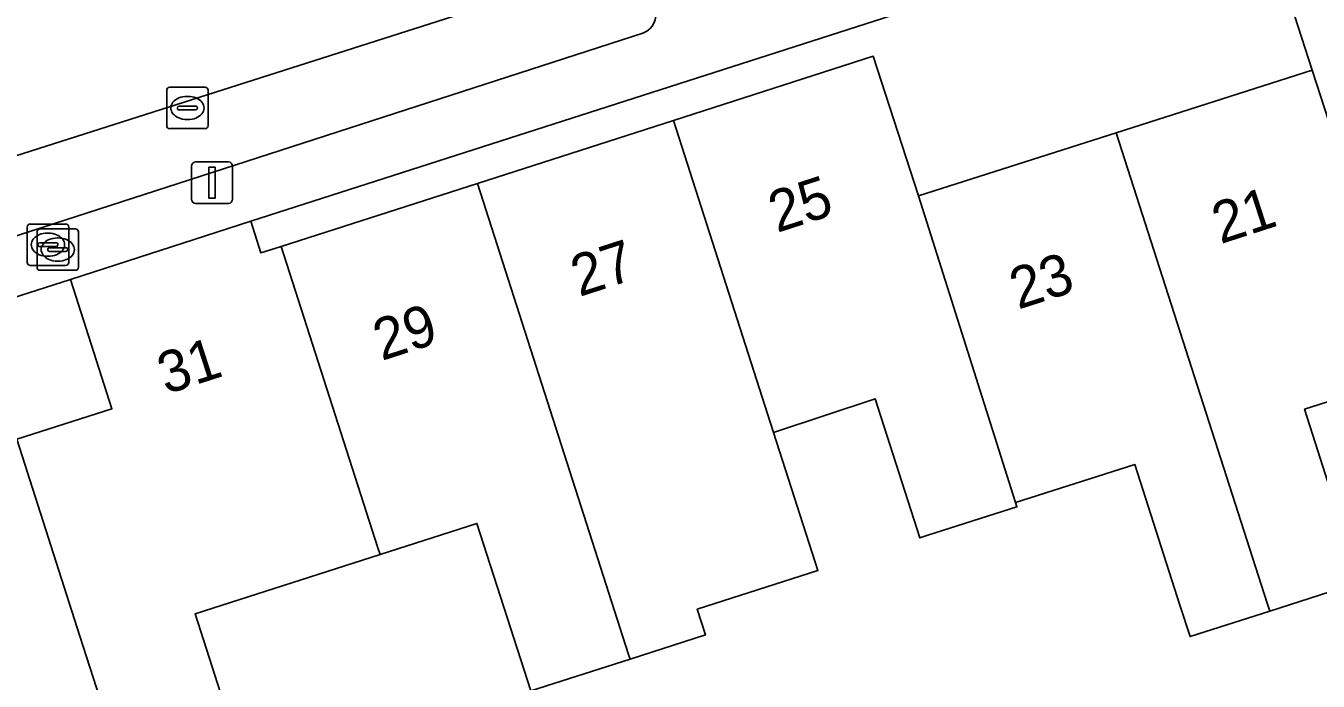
# Model space of a CAD drawing. Extents: x 159716 to 160783, y 383290 to 384031.
# Drawn here: x 160080.67 to 160111.85, y 383542.1 to 383557.92 of the extents above; entities that cross this region are included whole.
import ezdxf

# ---------------------------------------------------------------- set-up
doc = ezdxf.new("R2010")
doc.units = 0
for name, color, linetype in [('IMGEO_Brandkraan', 7, 'Continuous'), ('IMGEO_Erf', 7, 'Continuous'), ('IMGEO_Kolk', 7, 'Continuous'), ('IMGEO_Lichtmast', 7, 'Continuous'), ('IMGEO_Pand', 7, 'Continuous'), ('IMGEO_Pand_nummerreeks', 7, 'Continuous'), ('IMGEO_Parkeervlak_open', 7, 'Continuous'), ('IMGEO_Rijbaan_lokaal_open', 7, 'Continuous'), ('IMGEO_Voetpad_open', 7, 'Continuous')]:
    doc.layers.add(name, color=color, linetype=linetype)

msp = doc.modelspace()

# ---------------------------------------------------------------- linework, layer by layer
at = {"layer": 'IMGEO_Brandkraan'}
for p, q in [((160080.707, 383552.208), (160080.707, 383553.06)), ((160080.782, 383553.134), (160081.634, 383553.134)), ((160080.944, 383552.091), (160080.944, 383552.943)), ((160081.019, 383553.017), (160081.871, 383553.017)), ((160081.708, 383553.06), (160081.708, 383552.208)), ((160081.945, 383552.943), (160081.945, 383552.091)), ((160080.966, 383552.628), (160080.966, 383552.64)), ((160081.009, 383552.677), (160081.407, 383552.677)), ((160081.195, 383552.914), (160081.22, 383552.914)), ((160081.432, 383552.797), (160081.457, 383552.797)), ((160081.45, 383552.64), (160081.45, 383552.628)), ((160081.404, 383552.591), (160081.006, 383552.591)), ((160081.218, 383552.354), (160081.193, 383552.354)), ((160081.203, 383552.511), (160081.203, 383552.523)), ((160081.641, 383552.474), (160081.243, 383552.474)), ((160081.246, 383552.56), (160081.644, 383552.56)), ((160081.687, 383552.523), (160081.687, 383552.511)), ((160081.634, 383552.134), (160080.782, 383552.134)), ((160081.871, 383552.017), (160081.019, 383552.017)), ((160081.455, 383552.237), (160081.43, 383552.237))]:
    msp.add_line(p, q, dxfattribs=at)
for points in [[(160080.707, 383552.208), (160080.707, 383553.06)], [(160080.782, 383553.134), (160081.634, 383553.134)], [(160080.944, 383552.091), (160080.944, 383552.943)], [(160081.019, 383553.017), (160081.871, 383553.017)], [(160081.708, 383553.06), (160081.708, 383552.208)], [(160081.945, 383552.943), (160081.945, 383552.091)], [(160081.634, 383552.134), (160080.782, 383552.134)], [(160081.871, 383552.017), (160081.019, 383552.017)]]:
    msp.add_lwpolyline(points, dxfattribs=at)
for centre, radius, start, end in [((160080.784, 383553.058), 0.0765, 91.552, 178.448), ((160080.784, 383553.058), 0.0765, 91.552, 178.448), ((160081.021, 383552.941), 0.0765, 91.552, 178.448), ((160081.021, 383552.941), 0.0765, 91.552, 178.448), ((160081.632, 383553.058), 0.0765, 1.552, 88.448), ((160081.632, 383553.058), 0.0765, 1.552, 88.448), ((160081.869, 383552.941), 0.0765, 1.552, 88.448), ((160081.869, 383552.941), 0.0765, 1.552, 88.448), ((160081.006, 383552.637), 0.0403, 85.8775, 175.7526), ((160081.003, 383552.627), 0.0366, 178.938, 274.7102), ((160081.407, 383552.634), 0.043, 264.8664, 352.4533), ((160081.411, 383552.639), 0.0386, 1.7309, 96.639), ((160081.243, 383552.52), 0.0403, 85.8775, 175.7526), ((160081.24, 383552.51), 0.0366, 178.938, 274.7102), ((160081.644, 383552.517), 0.043, 264.8664, 352.4533), ((160081.648, 383552.522), 0.0386, 1.7309, 96.639), ((160080.784, 383552.21), 0.0765, 181.552, 268.448), ((160080.784, 383552.21), 0.0765, 181.552, 268.448), ((160081.021, 383552.093), 0.0765, 181.552, 268.448), ((160081.021, 383552.093), 0.0765, 181.552, 268.448), ((160081.632, 383552.21), 0.0765, 271.552, 358.448), ((160081.632, 383552.21), 0.0765, 271.552, 358.448), ((160081.869, 383552.093), 0.0765, 271.552, 358.448), ((160081.869, 383552.093), 0.0765, 271.552, 358.448)]:
    msp.add_arc(centre, radius, start, end, dxfattribs=at)
for centre, major_axis, ratio, start_param, end_param in [((160081.194, 383552.634), (-0.387, 0.002), 0.722429, 4.712389, 7.853982), ((160081.431, 383552.517), (-0.387, 0.002), 0.722429, 4.712389, 7.853982), ((160081.219, 383552.634), (-0.39, 0.002), 0.717154, 1.570796, 4.712389), ((160081.456, 383552.517), (-0.39, 0.002), 0.717154, 1.570796, 4.712389)]:
    msp.add_ellipse(centre, major_axis=major_axis, ratio=ratio, start_param=start_param, end_param=end_param, dxfattribs=at)
at = {"layer": 'IMGEO_Erf'}
msp.add_lwpolyline([(160115.654, 383561.863), (160120.551, 383563.435), (160125.451, 383565.008), (160130.35, 383566.58), (160135.246, 383568.152), (160140.145, 383569.725), (160145.043, 383571.297), (160149.944, 383572.87), (160154.945, 383574.476), (160154.7, 383575.238), (160086.102, 383553.199), (160086.347, 383552.437), (160086.838, 383552.595), (160091.569, 383554.115), (160096.298, 383555.635), (160101.12, 383557.185), (160102.208, 383553.816), (160106.978, 383555.339), (160111.704, 383556.846), (160110.611, 383560.244)], close=True, dxfattribs=at)
for points in [[(160083.735, 383537.719), (160081.981, 383543.18), (160080.454, 383547.938), (160082.75, 383548.674), (160081.748, 383551.798), (160078.122, 383550.634), (160079.052, 383548.02), (160033.881, 383533.551)], [(160114.095, 383549.486), (160111.523, 383548.661), (160112.861, 383544.49), (160110.683, 383543.791), (160108.762, 383543.175), (160108.518, 383543.936), (160107.429, 383547.332), (160104.551, 383546.409), (160104.584, 383546.307), (160102.439, 383545.619), (160102.24, 383545.555), (160101.163, 383548.914), (160098.714, 383548.102), (160099.784, 383544.767), (160096.872, 383543.833), (160097.07, 383543.213), (160095.251, 383542.63), (160092.854, 383541.861), (160091.557, 383545.907), (160089.222, 383545.158), (160084.758, 383543.726), (160086.393, 383538.629)]]:
    msp.add_lwpolyline(points, dxfattribs=at)
at = {"layer": 'IMGEO_Kolk'}
for p, q in [((160084.072, 383555.51), (160084.072, 383556.362)), ((160084.147, 383556.436), (160084.999, 383556.436)), ((160085.073, 383556.362), (160085.073, 383555.51)), ((160084.56, 383556.216), (160084.585, 383556.216)), ((160084.331, 383555.93), (160084.331, 383555.942)), ((160084.769, 383555.893), (160084.371, 383555.893)), ((160084.374, 383555.979), (160084.772, 383555.979)), ((160084.815, 383555.942), (160084.815, 383555.93)), ((160084.999, 383555.436), (160084.147, 383555.436)), ((160084.583, 383555.656), (160084.558, 383555.656))]:
    msp.add_line(p, q, dxfattribs=at)
for points in [[(160084.072, 383555.51), (160084.072, 383556.362)], [(160084.147, 383556.436), (160084.999, 383556.436)], [(160085.073, 383556.362), (160085.073, 383555.51)], [(160084.999, 383555.436), (160084.147, 383555.436)]]:
    msp.add_lwpolyline(points, dxfattribs=at)
for centre, radius, start, end in [((160084.149, 383556.36), 0.0765, 91.552, 178.448), ((160084.149, 383556.36), 0.0765, 91.552, 178.448), ((160084.997, 383556.36), 0.0765, 1.552, 88.448), ((160084.997, 383556.36), 0.0765, 1.552, 88.448), ((160084.371, 383555.939), 0.0403, 85.8775, 175.7526), ((160084.368, 383555.929), 0.0366, 178.938, 274.7102), ((160084.772, 383555.936), 0.043, 264.8664, 352.4533), ((160084.776, 383555.941), 0.0386, 1.7309, 96.639), ((160084.149, 383555.512), 0.0765, 181.552, 268.448), ((160084.149, 383555.512), 0.0765, 181.552, 268.448), ((160084.997, 383555.512), 0.0765, 271.552, 358.448), ((160084.997, 383555.512), 0.0765, 271.552, 358.448)]:
    msp.add_arc(centre, radius, start, end, dxfattribs=at)
for centre, major_axis, ratio, start_param, end_param in [((160084.559, 383555.936), (-0.387, 0.002), 0.722429, 4.712389, 7.853982), ((160084.584, 383555.936), (-0.39, 0.002), 0.717154, 1.570796, 4.712389)]:
    msp.add_ellipse(centre, major_axis=major_axis, ratio=ratio, start_param=start_param, end_param=end_param, dxfattribs=at)
at = {"layer": 'IMGEO_Lichtmast'}
for p, q in [((160084.671, 383553.732), (160084.671, 383554.532)), ((160084.671, 383554.532), (160084.671, 383553.732)), ((160084.771, 383554.632), (160085.561, 383554.632)), ((160085.561, 383554.632), (160084.771, 383554.632)), ((160085.661, 383554.532), (160085.661, 383553.732)), ((160085.661, 383553.732), (160085.661, 383554.532)), ((160085.561, 383553.632), (160084.771, 383553.632)), ((160084.771, 383553.632), (160085.561, 383553.632))]:
    msp.add_line(p, q, dxfattribs=at)
msp.add_lwpolyline([(160085.091, 383554.507), (160085.241, 383554.507), (160085.241, 383553.757), (160085.091, 383553.757), (160085.091, 383554.507)], dxfattribs=at)
for centre, start, end in [((160084.771, 383554.532), 90, 180), ((160084.771, 383554.532), 90, 180), ((160085.561, 383554.532), 0, 90), ((160085.561, 383554.532), 360, 90), ((160084.771, 383553.732), 180, 270), ((160084.771, 383553.732), 180, 270), ((160085.561, 383553.732), 270, 0), ((160085.561, 383553.732), 270, 0)]:
    msp.add_arc(centre, 0.1, start, end, dxfattribs=at)
at = {"layer": 'IMGEO_Pand'}
for points in [[(160115.654, 383561.863), (160110.611, 383560.244), (160111.704, 383556.846), (160114.095, 383549.486), (160116.705, 383550.323), (160115.673, 383553.54), (160118.076, 383554.31), (160118.037, 383554.432)], [(160102.208, 383553.816), (160101.12, 383557.185), (160096.298, 383555.635), (160098.642, 383548.328), (160098.714, 383548.102), (160101.163, 383548.914), (160102.24, 383545.555), (160102.439, 383545.619), (160104.584, 383546.307), (160104.551, 383546.409), (160104.493, 383546.589)], [(160111.704, 383556.846), (160106.978, 383555.339), (160110.623, 383543.978), (160110.683, 383543.791), (160112.861, 383544.49), (160111.523, 383548.661), (160114.095, 383549.486)], [(160096.298, 383555.635), (160091.569, 383554.115), (160095.217, 383542.738), (160095.251, 383542.63), (160097.07, 383543.213), (160096.872, 383543.833), (160099.784, 383544.767), (160098.714, 383548.102), (160098.642, 383548.328)], [(160106.978, 383555.339), (160102.208, 383553.816), (160104.493, 383546.589), (160104.551, 383546.409), (160107.429, 383547.332), (160108.518, 383543.936), (160108.762, 383543.175), (160110.683, 383543.791), (160110.623, 383543.978)], [(160091.569, 383554.115), (160086.838, 383552.595), (160089.17, 383545.319), (160089.222, 383545.158), (160091.557, 383545.907), (160092.854, 383541.861), (160095.251, 383542.63), (160095.217, 383542.738)], [(160086.838, 383552.595), (160086.347, 383552.437), (160086.102, 383553.199), (160081.748, 383551.798), (160082.75, 383548.674), (160080.454, 383547.938), (160081.981, 383543.18), (160083.735, 383537.719), (160086.393, 383538.629), (160084.758, 383543.726), (160089.222, 383545.158), (160089.17, 383545.319)]]:
    msp.add_lwpolyline(points, close=True, dxfattribs=at)
at = {"layer": 'IMGEO_Parkeervlak_open'}
for points in [[(160095.796, 383559.685), (160079.668, 383554.538), (160072.512, 383552.212), (160069.082, 383551.097), (160064.442, 383549.589), (160042.026, 383542.301), (160035.725, 383540.291)], [(160037.012, 383538.807), (160042.339, 383540.466), (160065.185, 383547.935), (160079.967, 383552.694), (160095.58, 383557.751)]]:
    msp.add_lwpolyline(points, dxfattribs=at)
msp.add_arc((160095.393, 383558.195), 0.482, 292.7852, 15.8488, dxfattribs=at)
at = {"layer": 'IMGEO_Rijbaan_lokaal_open'}
msp.add_lwpolyline([(160094.656, 383563.059), (160088.219, 383560.971), (160081.647, 383558.841), (160079.969, 383558.273), (160073.655, 383556.279), (160071.339, 383555.556), (160072.512, 383552.212), (160079.668, 383554.538), (160095.796, 383559.685), (160096.333, 383559.879), (160098.892, 383560.743), (160109.867, 383564.226), (160110.172, 383564.322), (160115.367, 383565.954)], dxfattribs=at)
at = {"layer": 'IMGEO_Voetpad_open'}
for points in [[(160033.881, 383533.551), (160079.052, 383548.02), (160078.122, 383550.634), (160081.748, 383551.798), (160086.102, 383553.199), (160154.7, 383575.238)], [(160095.58, 383557.751), (160079.967, 383552.694), (160065.185, 383547.935), (160042.339, 383540.466), (160037.012, 383538.807)]]:
    msp.add_lwpolyline(points, dxfattribs=at)
msp.add_arc((160095.393, 383558.195), 0.482, 292.7852, 15.8488, dxfattribs=at)

# ---------------------------------------------------------------- texts
at = {"layer": 'IMGEO_Pand_nummerreeks'}
for s, rotation, p in [('25', 17.9565, (160098.796, 383552.916)), ('21', 17.9565, (160109.496, 383552.645)), ('27', 17.9565, (160094.027, 383551.37)), ('23', 17.9565, (160104.614, 383551.063)), ('29', 17.9565, (160089.258, 383549.825)), ('31', 17.9622, (160084.056, 383549.015))]:
    msp.add_text(s, height=1, rotation=rotation, dxfattribs=at).set_placement(p)

doc.saveas('drawing.dxf')
